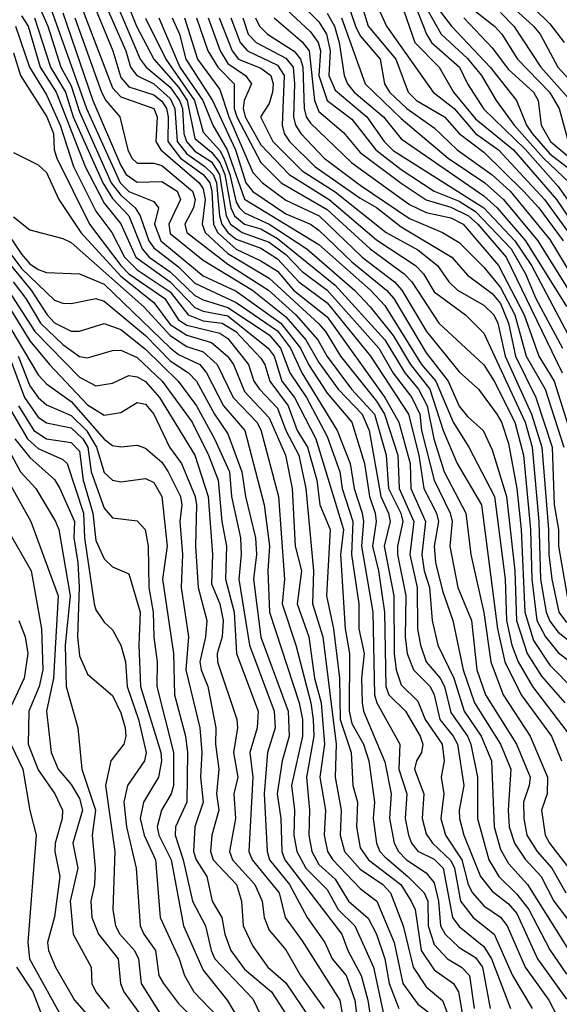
# Model space of a CAD drawing. Header units: metres. Extents: x -51132 to -49532, y -231222 to -229437.
# Tile 592 of 656: x -50174 to -50142, y -229886 to -229826. Entities that reach past the tile are written whole.
import ezdxf

# ---------------------------------------------------------------- set-up
doc = ezdxf.new("R2010")
doc.units = ezdxf.units.M
for name, color, linetype in [('CONTOUR_HALF', 8, 'Continuous'), ('CONTOUR_INDEX', 1, 'Continuous'), ('CONTOUR_INTER', 3, 'Continuous')]:
    doc.layers.add(name, color=color, linetype=linetype)

msp = doc.modelspace()

# ---------------------------------------------------------------- linework, layer by layer
at = {"layer": 'CONTOUR_HALF'}
for points, elevation in [([(-50169.021, -229823.759), (-50166.905, -229828.759), (-50166.535, -229829.259), (-50165.08, -229830.46), (-50164.508, -229831.259), (-50164.336, -229831.759), (-50164.253, -229833.259), (-50164.096, -229833.759), (-50163.58, -229834.331), (-50162.58, -229834.981), (-50162.087, -229835.759), (-50161.694, -229838.259), (-50161.425, -229838.759), (-50160.719, -229839.259), (-50159.08, -229839.839), (-50158.08, -229840.601), (-50157.08, -229841.624), (-50155.572, -229842.759), (-50152.442, -229846.259), (-50151.58, -229847.775), (-50150.436, -229849.259), (-50149.967, -229850.259), (-50149.861, -229851.259), (-50149.098, -229854.259), (-50148.123, -229856.259), (-50148.006, -229856.759), (-50148.14, -229858.259), (-50147.66, -229860.759), (-50146.824, -229862.759), (-50146.498, -229865.759), (-50145.981, -229867.259), (-50144.111, -229870.259), (-50143.278, -229872.259), (-50143.326, -229872.759), (-50143.675, -229873.759), (-50143.665, -229874.759), (-50143.469, -229875.759), (-50142.848, -229876.759), (-50141.952, -229877.759), (-50141.117, -229879.259)], 41.5), ([(-50144.99, -229823.759), (-50142.08, -229826.622), (-50141.211, -229827.759)], 27.5), ([(-50169.99, -229824.759), (-50168.563, -229828.259), (-50168.08, -229829.866), (-50167.58, -229830.446), (-50166.08, -229830.922), (-50165.58, -229831.307), (-50165.31, -229831.759), (-50165.2, -229832.259), (-50165.221, -229833.759), (-50164.447, -229834.759), (-50163.076, -229835.759), (-50162.678, -229836.259), (-50162.549, -229836.759), (-50162.46, -229838.759), (-50162.206, -229839.259), (-50161.08, -229840.266), (-50159.58, -229840.97), (-50158.58, -229841.607), (-50157.612, -229842.759), (-50155.58, -229844.38), (-50152.08, -229849.256), (-50151.237, -229850.759), (-50150.54, -229853.259), (-50150.508, -229854.759), (-50149.609, -229856.759), (-50149.841, -229858.759), (-50149.688, -229859.759), (-50149.37, -229860.759), (-50149.211, -229862.759), (-50148.858, -229864.259), (-50147.903, -229866.259), (-50147.268, -229868.259), (-50146.237, -229869.759), (-50145.617, -229871.259), (-50145.454, -229875.259), (-50145.08, -229876.641), (-50144.58, -229877.49), (-50143.429, -229878.759), (-50140.605, -229883.259)], 42.5), ([(-50153.695, -229824.759), (-50153.084, -229826.759), (-50151.403, -229828.759), (-50150.66, -229830.759), (-50150.163, -229831.259), (-50148.456, -229832.259), (-50147.58, -229833.267), (-50146.08, -229834.402), (-50143.686, -229836.759), (-50142.75, -229837.759), (-50141.283, -229839.759)], 32.5), ([(-50150.061, -229824.759), (-50148.664, -229827.259), (-50147.08, -229828.73), (-50146.214, -229829.759), (-50145.326, -229831.259), (-50144.242, -229832.759), (-50142.472, -229834.759), (-50140.885, -229836.259)], 30.5), ([(-50157.325, -229825.259), (-50156.08, -229826.512), (-50155.603, -229827.259), (-50155.393, -229828.259), (-50155.479, -229829.759), (-50155.08, -229830.652), (-50153.176, -229832.259), (-50152.116, -229833.759), (-50151.58, -229834.297), (-50146.08, -229837.762), (-50144.195, -229839.759), (-50143.201, -229841.259), (-50140.818, -229845.759)], 34.5), ([(-50151.08, -229825.366), (-50150.263, -229827.759), (-50148.789, -229829.259), (-50147.911, -229830.759), (-50146.58, -229832.372), (-50144.288, -229834.259), (-50141.67, -229837.259), (-50138.64, -229841.759)], 31.5), ([(-50172.285, -229825.759), (-50170.145, -229831.759), (-50168.103, -229836.259), (-50167.58, -229836.77), (-50166.08, -229837.381), (-50165.788, -229837.759), (-50166.032, -229838.759), (-50165.644, -229839.759), (-50163.08, -229841.878), (-50161.08, -229842.816), (-50158.373, -229844.759), (-50157.181, -229846.259), (-50156.697, -229847.259), (-50155.58, -229848.99), (-50154.081, -229850.759), (-50153.317, -229853.259), (-50153.001, -229855.259), (-50152.661, -229856.259), (-50152.612, -229856.759), (-50152.834, -229858.259), (-50152.454, -229859.759), (-50152.097, -229862.259), (-50152.013, -229866.759), (-50151.836, -229867.259), (-50150.817, -229868.259), (-50149.939, -229869.759), (-50149.768, -229870.259), (-50149.853, -229870.759), (-50150.167, -229871.259), (-50150.285, -229871.759), (-50149.718, -229873.259), (-50149.823, -229874.759), (-50149.58, -229875.691), (-50149.183, -229876.259), (-50148.08, -229877.305), (-50147.857, -229877.759), (-50147.497, -229879.759), (-50146.733, -229880.759), (-50145.46, -229881.759), (-50144.348, -229884.259), (-50143.147, -229886.259)], 44.5), ([(-50145.08, -229825.946), (-50144.263, -229826.759), (-50142.623, -229829.259), (-50140.829, -229831.259)], 28.5), ([(-50174.453, -229826.759), (-50173.602, -229829.259), (-50172.58, -229830.923), (-50171.744, -229832.759), (-50170.946, -229835.259), (-50169.58, -229837.967), (-50168.624, -229839.259), (-50167.841, -229840.759), (-50167.08, -229841.526), (-50165.08, -229842.852), (-50163.992, -229844.259), (-50163.08, -229844.618), (-50161.933, -229844.759), (-50161.098, -229845.259), (-50159.58, -229846.881), (-50159.348, -229847.259), (-50159.046, -229848.259), (-50157.926, -229849.759), (-50157.38, -229851.259), (-50156.764, -229852.259), (-50156.196, -229854.259), (-50156.021, -229855.759), (-50155.392, -229857.259), (-50155.609, -229861.259), (-50155.191, -229863.259), (-50154.817, -229866.259), (-50154.782, -229868.759), (-50154.126, -229870.759), (-50154.018, -229872.759), (-50153.729, -229873.759), (-50153.804, -229875.259), (-50153.58, -229876.536), (-50153.074, -229877.259), (-50151.101, -229878.759), (-50150.476, -229879.759), (-50150.238, -229880.259), (-50149.874, -229882.759), (-50149.08, -229883.912), (-50147.916, -229884.759), (-50147.624, -229885.259), (-50147.28, -229887.259)], 46.5), ([(-50173.29, -229826.259), (-50172.323, -229829.259), (-50171.423, -229830.759), (-50170.957, -229832.259), (-50169.163, -229836.259), (-50168.58, -229837.205), (-50167.595, -229838.259), (-50166.788, -229840.259), (-50166.356, -229840.759), (-50165.08, -229841.643), (-50163.58, -229843.07), (-50163.08, -229843.348), (-50161.58, -229843.798), (-50159.08, -229845.455), (-50158.397, -229846.259), (-50157.836, -229847.759), (-50156.828, -229849.259), (-50155.58, -229851.616), (-50154.81, -229853.759), (-50154.669, -229854.759), (-50154.011, -229856.759), (-50154.102, -229858.759), (-50153.657, -229861.759), (-50153.657, -229863.259), (-50153.338, -229864.759), (-50153.495, -229866.259), (-50153.45, -229867.759), (-50153.368, -229868.259), (-50152.08, -229871.315), (-50151.685, -229873.259), (-50151.797, -229874.759), (-50151.514, -229876.259), (-50151.258, -229876.759), (-50150.775, -229877.259), (-50149.58, -229878.052), (-50149.08, -229878.645), (-50148.824, -229879.759), (-50148.705, -229881.259), (-50148.421, -229881.759), (-50147.58, -229882.559), (-50146.58, -229883.166), (-50146.171, -229883.759), (-50145.698, -229886.259)], 45.5), ([(-50170.862, -229826.259), (-50169.251, -229830.759), (-50168.988, -229831.259), (-50168.134, -229832.259), (-50167.655, -229834.259), (-50167.397, -229834.759), (-50167.08, -229835.058), (-50166.08, -229835.072), (-50165.58, -229835.205), (-50163.727, -229836.759), (-50163.566, -229837.259), (-50163.667, -229837.759), (-50164.185, -229838.759), (-50164.07, -229839.259), (-50161.58, -229841.188), (-50159.129, -229842.759), (-50157.46, -229844.259), (-50156.146, -229845.759), (-50155.58, -229846.766), (-50154.091, -229848.759), (-50152.713, -229850.259), (-50151.993, -229852.759), (-50151.856, -229854.759), (-50151.118, -229856.259), (-50150.991, -229856.759), (-50151.314, -229858.259), (-50151.312, -229858.759), (-50150.812, -229861.259), (-50150.84, -229863.759), (-50150.732, -229864.759), (-50150.343, -229865.759), (-50149.331, -229866.759), (-50149.08, -229867.259), (-50148.745, -229868.759), (-50147.93, -229869.759), (-50147.683, -229870.259), (-50147.3, -229872.759), (-50147.572, -229874.259), (-50147.55, -229874.759), (-50147.295, -229875.759), (-50146.279, -229878.259), (-50145.58, -229879.147), (-50144.58, -229879.915), (-50144.08, -229880.514), (-50142.821, -229883.259), (-50141.08, -229885.692)], 43.5), ([(-50166.58, -229826.29), (-50165.343, -229828.759), (-50163.608, -229831.259), (-50163.08, -229833.183), (-50162.08, -229834.288), (-50161.834, -229834.759), (-50161.464, -229835.759), (-50161.08, -229837.434), (-50160.881, -229837.759), (-50160.58, -229838.07), (-50159.08, -229838.75), (-50156.808, -229840.259), (-50153.918, -229842.759), (-50152.959, -229843.759), (-50151.58, -229845.508), (-50150.527, -229847.259), (-50149.355, -229848.759), (-50148.544, -229851.259), (-50147.688, -229853.259), (-50146.218, -229855.759), (-50145.26, -229863.259), (-50144.8, -229865.259), (-50143.816, -229867.259), (-50141.992, -229869.759), (-50141.386, -229871.259)], 40.5), ([(-50164.952, -229826.259), (-50164.516, -229827.259), (-50164.141, -229828.759), (-50162.518, -229831.259), (-50161.132, -229834.259), (-50160.499, -229836.259), (-50160.08, -229836.777), (-50158.08, -229838.133), (-50156.58, -229838.768), (-50156.08, -229839.131), (-50154.08, -229841.049), (-50151.969, -229842.759), (-50151.543, -229843.259), (-50149.58, -229846.545), (-50148.251, -229848.259), (-50147.58, -229849.773), (-50147.08, -229850.402), (-50146.123, -229851.259), (-50145.58, -229852.428), (-50144.703, -229855.259), (-50144.21, -229859.759), (-50144.112, -229862.759), (-50143.465, -229864.759), (-50142.58, -229866.125), (-50141.183, -229867.759)], 39.5), ([(-50163.488, -229826.259), (-50162.805, -229828.259), (-50162.204, -229829.259), (-50161.202, -229830.259), (-50161.205, -229831.759), (-50161.047, -229832.259), (-50159.58, -229835.016), (-50158.357, -229836.259), (-50155.58, -229837.872), (-50152.96, -229840.259), (-50150.915, -229841.759), (-50150.434, -229842.259), (-50148.809, -229844.759), (-50146.08, -229847.281), (-50145.457, -229848.259), (-50144.199, -229850.759), (-50143.678, -229852.759), (-50143.251, -229857.259), (-50143.181, -229860.259), (-50142.867, -229862.759), (-50142.343, -229863.759), (-50141.58, -229864.696), (-50139.565, -229866.259)], 38.5), ([(-50162.114, -229826.259), (-50161.336, -229828.259), (-50160.942, -229828.759), (-50159.58, -229829.317), (-50158.981, -229829.759), (-50158.846, -229830.259), (-50158.889, -229830.759), (-50159.08, -229831.448), (-50159.6, -229832.259), (-50158.854, -229833.759), (-50157.08, -229835.53), (-50155.08, -229836.802), (-50151.988, -229839.259), (-50150.08, -229840.312), (-50148.881, -229841.259), (-50148.207, -229842.259), (-50147.668, -229842.759), (-50146.08, -229843.656), (-50145.477, -229844.259), (-50145.237, -229844.759), (-50144.78, -229846.759), (-50143.197, -229850.259), (-50142.559, -229852.259), (-50142.157, -229857.259), (-50142.147, -229858.759), (-50141.969, -229860.259), (-50141.535, -229862.259), (-50141.08, -229862.876)], 37.5), ([(-50160.686, -229826.259), (-50160.35, -229827.259), (-50159.866, -229827.759), (-50158.08, -229828.711), (-50157.639, -229829.259), (-50157.545, -229830.259), (-50157.61, -229832.259), (-50157.494, -229832.759), (-50157.163, -229833.259), (-50155.757, -229834.759), (-50153.58, -229836.403), (-50150.58, -229838.424), (-50148.592, -229839.259), (-50147.58, -229839.875), (-50146.08, -229841.371), (-50145.08, -229842.595), (-50144.195, -229844.259), (-50143.517, -229846.759), (-50142.372, -229848.759), (-50141.228, -229852.259)], 36.5), ([(-50158.776, -229826.259), (-50157.08, -229827.716), (-50156.664, -229828.259), (-50156.34, -229831.259), (-50156.08, -229831.93), (-50154.58, -229833.213), (-50153.58, -229834.417), (-50151.08, -229836.27), (-50149.58, -229837.277), (-50148.08, -229837.721), (-50147.012, -229838.259), (-50146.44, -229838.759), (-50144.735, -229840.759), (-50141.344, -229847.759)], 35.5), ([(-50154.696, -229826.259), (-50153.261, -229830.259), (-50151.08, -229832.352), (-50148.243, -229834.759), (-50146.026, -229836.259), (-50144.887, -229837.259), (-50142.81, -229839.759), (-50140.623, -229843.259)], 33.5), ([(-50147.286, -229826.259), (-50145.58, -229828.077), (-50144.58, -229829.381), (-50143.072, -229830.759), (-50142.793, -229831.259), (-50142.604, -229832.759), (-50142.038, -229833.759), (-50139.665, -229835.759)], 29.5), ([(-50174.58, -229834.418), (-50173.08, -229835.17), (-50172.58, -229835.628), (-50171.816, -229837.259), (-50170.501, -229839.259), (-50168.08, -229841.916), (-50166.08, -229843.495), (-50165.08, -229844.833), (-50164.08, -229845.489), (-50162.58, -229845.922), (-50161.602, -229846.759), (-50161.24, -229847.259), (-50160.58, -229848.895), (-50159.08, -229850.479), (-50158.098, -229852.759), (-50157.691, -229854.759), (-50157.504, -229858.259), (-50157.136, -229859.759), (-50157.38, -229861.759), (-50156.692, -229863.759), (-50156.33, -229866.259), (-50155.925, -229867.759), (-50155.729, -229870.259), (-50156.02, -229872.259), (-50155.681, -229874.259), (-50155.76, -229875.759), (-50155.552, -229876.759), (-50155.231, -229877.259), (-50153.58, -229878.987), (-50152.562, -229879.759), (-50151.515, -229882.259), (-50150.98, -229884.759), (-50150.08, -229886.008), (-50149.08, -229886.742)], 47.5), ([(-50175.661, -229838.259), (-50174.08, -229840.566), (-50173.58, -229841.152), (-50173.08, -229841.512), (-50172.58, -229841.693), (-50170.58, -229841.76), (-50169.08, -229842.391), (-50165.08, -229846.245), (-50164.58, -229846.654), (-50163.291, -229847.259), (-50162.877, -229847.759), (-50161.846, -229849.759), (-50160.561, -229851.259), (-50159.393, -229855.759), (-50159.064, -229858.259), (-50159.17, -229859.759), (-50159.071, -229862.259), (-50157.272, -229867.759), (-50157.075, -229868.759), (-50157.065, -229869.759), (-50157.731, -229872.759), (-50157.546, -229874.259), (-50157.592, -229875.759), (-50157.415, -229876.759), (-50156.857, -229877.759), (-50155.58, -229879.058), (-50154.907, -229880.259), (-50153.9, -229881.259), (-50152.759, -229883.759), (-50152.08, -229886.962)], 48.5), ([(-50175.58, -229840.254), (-50173.493, -229842.759), (-50172.527, -229844.259), (-50172.08, -229844.726), (-50171.08, -229845.237), (-50170.58, -229845.249), (-50169.08, -229844.765), (-50168.08, -229845.146), (-50166.58, -229846.322), (-50164.588, -229848.259), (-50163.477, -229849.759), (-50162.391, -229851.759), (-50161.496, -229853.759), (-50161.362, -229855.259), (-50160.824, -229857.759), (-50160.774, -229858.759), (-50160.917, -229860.259), (-50160.267, -229864.259), (-50158.786, -229868.259), (-50158.724, -229869.259), (-50159.181, -229870.759), (-50159.383, -229873.259), (-50159.201, -229876.759), (-50159.055, -229877.259), (-50157.851, -229878.759), (-50156.784, -229880.759), (-50155.717, -229882.259), (-50155.264, -229883.259), (-50154.42, -229884.259), (-50153.895, -229885.759), (-50153.58, -229888.426)], 49.5), ([(-50175.08, -229842.478), (-50173.281, -229845.259), (-50170.58, -229848.022), (-50169.58, -229848.546), (-50168.58, -229848.398), (-50167.58, -229847.918), (-50167.08, -229848.008), (-50166.58, -229848.29), (-50165.727, -229849.259), (-50163.595, -229852.759), (-50162.783, -229855.259), (-50162.517, -229858.759), (-50162.58, -229860.54), (-50162.074, -229861.759), (-50161.863, -229862.759), (-50161.935, -229863.759), (-50162.229, -229864.759), (-50162.211, -229865.259), (-50161.038, -229868.759), (-50161.001, -229869.259), (-50161.246, -229870.759), (-50160.986, -229872.259), (-50161.221, -229873.259), (-50161.115, -229874.759), (-50161.488, -229876.759), (-50161.311, -229877.259), (-50159.943, -229878.759), (-50159.5, -229879.759), (-50159.397, -229880.759), (-50159.08, -229881.523), (-50158.08, -229882.711), (-50157.184, -229884.259), (-50155.744, -229886.259)], 50.5), ([(-50175.58, -229843.71), (-50173.08, -229847.886), (-50172.58, -229848.42), (-50171.08, -229849.501), (-50169.08, -229851.779), (-50168.58, -229852.156), (-50168.08, -229852.243), (-50167.08, -229852.15), (-50166.58, -229852.332), (-50165.58, -229853.167), (-50165.202, -229853.759), (-50164.465, -229855.259), (-50164.38, -229855.759), (-50164.487, -229856.759), (-50164.327, -229858.759), (-50164.406, -229860.759), (-50163.963, -229863.759), (-50164.136, -229865.759), (-50163.288, -229869.259), (-50163.168, -229870.759), (-50163.25, -229872.259), (-50163.083, -229873.759), (-50163.587, -229875.259), (-50163.674, -229876.759), (-50163.505, -229877.259), (-50162.856, -229878.259), (-50162.535, -229879.759), (-50161.947, -229880.759), (-50161.766, -229881.759), (-50161.413, -229882.759), (-50160.58, -229883.871), (-50158.948, -229885.259), (-50157.644, -229887.259)], 51.5), ([(-50174.836, -229846.759), (-50173.903, -229849.259), (-50173.08, -229850.448), (-50172.58, -229850.799), (-50171.08, -229851.094), (-50170.367, -229851.759), (-50170.06, -229852.259), (-50169.864, -229853.759), (-50169.08, -229855.969), (-50168.58, -229856.539), (-50167.08, -229856.724), (-50166.596, -229857.259), (-50166.413, -229858.259), (-50166.366, -229860.759), (-50166.11, -229862.259), (-50166.08, -229863.767), (-50165.871, -229865.259), (-50165.892, -229866.759), (-50164.884, -229870.759), (-50164.875, -229872.759), (-50165.02, -229873.259), (-50165.61, -229874.259), (-50165.87, -229875.259), (-50165.774, -229875.759), (-50165.012, -229877.259), (-50164.265, -229881.259), (-50163.08, -229883.948), (-50161.638, -229885.759), (-50161.021, -229886.759)], 52.5), ([(-50174.892, -229849.759), (-50173.734, -229851.759), (-50173.08, -229852.337), (-50171.58, -229853.018), (-50171.312, -229853.259), (-50170.337, -229856.259), (-50170.278, -229857.759), (-50169.695, -229861.759), (-50169.58, -229862.116), (-50169.08, -229862.863), (-50168.58, -229863.324), (-50168.08, -229864.26), (-50167.78, -229865.259), (-50167.69, -229866.759), (-50167.003, -229868.759), (-50166.538, -229870.759), (-50166.64, -229871.259), (-50167.669, -229872.759), (-50167.898, -229873.759), (-50167.721, -229875.259), (-50167.138, -229877.759), (-50166.895, -229881.259), (-50166.679, -229881.759), (-50165.962, -229882.759), (-50165.763, -229884.259), (-50165.479, -229884.759), (-50164.58, -229885.966), (-50160.58, -229889.996)], 53.5), ([(-50174.946, -229852.259), (-50174.143, -229853.759), (-50173.222, -229854.759), (-50172.019, -229856.759), (-50171.829, -229857.259), (-50171.138, -229861.259), (-50171.452, -229864.259), (-50171.382, -229866.759), (-50170.682, -229869.259), (-50170.442, -229871.759), (-50169.604, -229874.259), (-50169.81, -229875.759), (-50169.634, -229877.759), (-50169.674, -229878.759), (-50169.889, -229879.759), (-50169.82, -229880.759), (-50169.431, -229881.759), (-50168.226, -229883.259), (-50168.092, -229884.759), (-50167.894, -229885.259), (-50166.064, -229887.759)], 54.5), ([(-50174.934, -229857.259), (-50173.504, -229859.759), (-50172.884, -229863.259), (-50172.798, -229865.759), (-50173.018, -229866.759), (-50173.648, -229868.259), (-50173.688, -229870.259), (-50173.08, -229871.805), (-50172.075, -229873.259), (-50171.603, -229874.259), (-50171.615, -229874.759), (-50172.042, -229876.259), (-50172.07, -229876.759), (-50171.772, -229878.259), (-50172.08, -229880.708), (-50172.512, -229882.259), (-50172.444, -229882.759), (-50172.03, -229883.759), (-50170.876, -229885.759), (-50169.58, -229887.24)], 55.5), ([(-50174.392, -229883.759), (-50173.398, -229885.259), (-50172.64, -229887.259), (-50170.568, -229889.759), (-50169.08, -229891.924), (-50165.283, -229896.259), (-50164.533, -229898.259), (-50163.58, -229899.695), (-50163.564, -229900.259), (-50163.734, -229900.759), (-50165.108, -229902.759), (-50165.801, -229905.259), (-50165.943, -229906.259), (-50165.705, -229907.759), (-50165.526, -229908.259), (-50165.123, -229908.759), (-50163.99, -229909.759), (-50163.24, -229912.759), (-50162.08, -229915.065), (-50159.58, -229918.111), (-50158.234, -229920.259)], 56.5)]:
    msp.add_lwpolyline(points, dxfattribs=dict(at, elevation=elevation))
at = {"layer": 'CONTOUR_INDEX'}
for points, elevation in [([(-50151.104, -229822.759), (-50148.032, -229826.759), (-50145.695, -229829.259), (-50144.112, -229831.259), (-50143.503, -229832.759), (-50143.159, -229833.259), (-50142.08, -229834.507), (-50140.58, -229835.657)], 30), ([(-50172.928, -229825.759), (-50172.49, -229826.759), (-50171.701, -229829.259), (-50171.08, -229830.389), (-50170.58, -229831.962), (-50168.647, -229836.259), (-50168.08, -229837.008), (-50167.199, -229837.759), (-50166.893, -229838.259), (-50166.375, -229839.759), (-50166.08, -229840.199), (-50164.58, -229841.349), (-50163.58, -229842.335), (-50161.08, -229843.493), (-50158.58, -229845.224), (-50157.789, -229846.259), (-50157.104, -229847.759), (-50154.974, -229851.259), (-50154.17, -229853.259), (-50153.929, -229854.759), (-50153.446, -229856.259), (-50153.369, -229856.759), (-50153.489, -229858.259), (-50152.803, -229862.259), (-50152.711, -229867.259), (-50152.559, -229867.759), (-50151.167, -229870.259), (-50151.227, -229871.759), (-50150.751, -229873.259), (-50150.854, -229874.759), (-50150.653, -229875.759), (-50150.47, -229876.259), (-50150.08, -229876.736), (-50149.08, -229877.22), (-50148.538, -229877.759), (-50147.97, -229880.759), (-50147.58, -229881.299), (-50146.08, -229882.511), (-50145.621, -229883.259), (-50144.465, -229886.259)], 45), ([(-50158.03, -229825.759), (-50156.58, -229827.103), (-50156.116, -229827.759), (-50155.981, -229828.259), (-50156.084, -229829.759), (-50155.564, -229831.259), (-50154.08, -229832.392), (-50152.622, -229834.259), (-50151.08, -229835.457), (-50149.088, -229836.759), (-50147.58, -229837.363), (-50146.58, -229837.984), (-50144.434, -229840.259), (-50143.554, -229841.759), (-50142.927, -229843.259), (-50141.314, -229846.259)], 35), ([(-50165.765, -229826.259), (-50164.487, -229829.259), (-50163.112, -229831.259), (-50162.496, -229832.759), (-50161.619, -229834.259), (-50160.58, -229837.242), (-50156.08, -229839.993), (-50152.943, -229842.759), (-50152.08, -229843.69), (-50149.859, -229847.259), (-50148.989, -229848.259), (-50147.943, -229850.759), (-50146.991, -229852.259), (-50145.442, -229855.259), (-50144.79, -229860.259), (-50144.709, -229862.759), (-50144.383, -229864.259), (-50144.007, -229865.259), (-50143.123, -229866.759), (-50140.475, -229870.259)], 40), ([(-50174.59, -229842.259), (-50173.826, -229843.259), (-50172.943, -229844.759), (-50171.58, -229846.039), (-50170.58, -229846.78), (-50170.08, -229846.861), (-50168.58, -229846.413), (-50168.08, -229846.387), (-50167.08, -229846.84), (-50165.565, -229848.259), (-50163.757, -229850.759), (-50162.756, -229852.759), (-50162.174, -229854.259), (-50161.942, -229856.759), (-50161.665, -229858.259), (-50161.733, -229860.259), (-50161.204, -229862.259), (-50161.065, -229864.759), (-50159.747, -229868.259), (-50159.818, -229869.259), (-50160.252, -229870.759), (-50160.077, -229872.259), (-50160.314, -229876.759), (-50160.114, -229877.259), (-50158.485, -229879.259), (-50158.122, -229880.759), (-50157.08, -229882.166), (-50154.812, -229885.759), (-50154.207, -229889.259)], 50), ([(-50174.913, -229854.259), (-50173.529, -229856.759), (-50171.876, -229861.259), (-50172.156, -229866.259), (-50172.579, -229868.259), (-50172.295, -229870.759), (-50171.867, -229871.759), (-50171.08, -229872.702), (-50170.58, -229873.538), (-50170.39, -229874.259), (-50170.977, -229876.259), (-50170.669, -229877.759), (-50171.134, -229879.759), (-50170.955, -229881.759), (-50169.861, -229883.759), (-50169.818, -229884.759), (-50169.586, -229885.259), (-50168.78, -229886.259)], 55)]:
    msp.add_lwpolyline(points, dxfattribs=dict(at, elevation=elevation))
at = {"layer": 'CONTOUR_INTER'}
for points, elevation in [([(-50169.959, -229823.259), (-50167.774, -229828.259), (-50167.492, -229829.259), (-50167.109, -229829.759), (-50166.08, -229830.254), (-50165.08, -229831.138), (-50164.791, -229831.759), (-50164.652, -229833.759), (-50164.08, -229834.499), (-50162.98, -229835.259), (-50162.474, -229835.759), (-50162.281, -229836.259), (-50162.1, -229838.259), (-50161.953, -229838.759), (-50161.596, -229839.259), (-50161.08, -229839.671), (-50159.58, -229840.21), (-50158.58, -229840.853), (-50157.282, -229842.259), (-50155.58, -229843.532), (-50152.939, -229846.759), (-50150.652, -229850.259), (-50150.026, -229852.759), (-50149.719, -229854.759), (-50148.952, -229856.259), (-50148.829, -229856.759), (-50149.082, -229858.259), (-50149.005, -229859.259), (-50148.58, -229860.976), (-50147.952, -229862.759), (-50147.332, -229865.759), (-50146.651, -229867.759), (-50145.067, -229870.259), (-50144.444, -229871.759), (-50144.606, -229874.259), (-50144.54, -229875.259), (-50144.233, -229876.259), (-50143.58, -229877.211), (-50142.607, -229878.259), (-50141.847, -229879.759), (-50139.58, -229882.731)], 42), ([(-50155.043, -229823.259), (-50153.854, -229826.759), (-50153.58, -229827.345), (-50152.364, -229828.759), (-50152.105, -229830.259), (-50151.79, -229830.759), (-50150.752, -229831.759), (-50149.08, -229832.921), (-50147.706, -229834.259), (-50145.58, -229835.766), (-50144.487, -229836.759), (-50142.08, -229839.684), (-50140.231, -229842.759)], 33), ([(-50168.106, -229824.259), (-50167.125, -229826.759), (-50166.07, -229828.759), (-50164.58, -229830.46), (-50164.059, -229831.259), (-50163.58, -229833.564), (-50162.58, -229834.393), (-50162.08, -229835.029), (-50161.779, -229835.759), (-50161.407, -229837.759), (-50161.191, -229838.259), (-50160.58, -229838.751), (-50159.58, -229839.046), (-50158.58, -229839.619), (-50155.08, -229842.459), (-50152.08, -229845.759), (-50150.867, -229847.759), (-50150.035, -229848.759), (-50149.51, -229849.759), (-50149.104, -229851.759), (-50148.476, -229853.759), (-50147.166, -229856.259), (-50146.875, -229858.759), (-50146.08, -229862.276), (-50145.667, -229865.259), (-50144.902, -229867.259), (-50143.273, -229869.759), (-50142.218, -229872.259), (-50142.254, -229873.259), (-50142.588, -229874.259), (-50142.358, -229875.759), (-50142.103, -229876.259), (-50140.932, -229877.759)], 41), ([(-50153.08, -229824.3), (-50151.974, -229826.759), (-50149.159, -229830.759), (-50147.873, -229831.759), (-50146.58, -229833.258), (-50145.2, -229834.259), (-50142.397, -229837.259), (-50140.585, -229839.759)], 32), ([(-50145.807, -229824.259), (-50143.079, -229826.759), (-50142.664, -229827.259), (-50141.595, -229829.259), (-50139.276, -229831.759)], 28), ([(-50147.967, -229824.759), (-50145.444, -229826.759), (-50144.991, -229827.259), (-50144.045, -229828.759), (-50142.111, -229830.759), (-50141.526, -229831.759), (-50140.967, -229833.759)], 29), ([(-50150.338, -229825.259), (-50149.559, -229827.259), (-50149.245, -229827.759), (-50147.557, -229829.259), (-50147.07, -229830.259), (-50146.08, -229831.784), (-50143.58, -229834.211), (-50141.58, -229836.467), (-50138.191, -229841.259)], 31), ([(-50174.08, -229826.146), (-50173.691, -229826.759), (-50172.953, -229829.259), (-50171.993, -229830.759), (-50170.221, -229835.259), (-50169.08, -229837.488), (-50168.08, -229838.733), (-50167.161, -229840.759), (-50165.08, -229842.261), (-50163.58, -229843.807), (-50163.08, -229844.033), (-50161.58, -229844.317), (-50159.138, -229846.259), (-50158.792, -229846.759), (-50158.31, -229848.259), (-50157.543, -229849.259), (-50156.257, -229851.759), (-50154.58, -229857.244), (-50154.773, -229858.759), (-50154.487, -229863.259), (-50154.215, -229864.759), (-50154.24, -229868.259), (-50154.08, -229869.004), (-50153.368, -229870.259), (-50153.055, -229871.259), (-50152.699, -229873.759), (-50152.79, -229874.759), (-50152.591, -229876.259), (-50152.38, -229876.759), (-50152.08, -229877.085), (-50150.676, -229878.259), (-50149.704, -229879.259), (-50149.478, -229879.759), (-50149.453, -229881.259), (-50149.08, -229882.391), (-50148.278, -229883.259), (-50147.428, -229883.759), (-50146.95, -229884.259), (-50146.663, -229886.259)], 46), ([(-50171.58, -229825.966), (-50169.758, -229831.259), (-50168.08, -229835.203), (-50167.743, -229835.759), (-50167.08, -229836.209), (-50165.58, -229836.184), (-50164.663, -229836.759), (-50164.446, -229837.259), (-50165.169, -229838.759), (-50165.08, -229839.322), (-50163.08, -229840.94), (-50160.098, -229842.759), (-50158.08, -229844.368), (-50156.865, -229845.759), (-50156.08, -229847.146), (-50154.903, -229848.759), (-50153.442, -229850.259), (-50153.027, -229851.259), (-50152.314, -229855.259), (-50151.847, -229856.259), (-50151.756, -229856.759), (-50152.109, -229858.259), (-50151.536, -229861.259), (-50151.52, -229864.759), (-50151.382, -229865.759), (-50151.08, -229866.658), (-50150.08, -229867.64), (-50149.644, -229868.759), (-50148.606, -229870.259), (-50148.483, -229871.259), (-50148.675, -229872.259), (-50148.505, -229873.259), (-50148.683, -229874.759), (-50148.403, -229875.759), (-50147.416, -229877.259), (-50147.024, -229878.759), (-50146.759, -229879.259), (-50146.08, -229880.04), (-50145.08, -229880.737), (-50144.663, -229881.259), (-50143.584, -229883.759), (-50142.152, -229885.759), (-50141.628, -229886.759)], 44), ([(-50170.384, -229825.759), (-50168.58, -229830.491), (-50168.08, -229831.046), (-50166.067, -229831.759), (-50165.86, -229832.259), (-50165.957, -229833.759), (-50165.656, -229834.259), (-50163.335, -229836.259), (-50163.08, -229836.618), (-50162.964, -229837.259), (-50163.142, -229838.759), (-50162.969, -229839.259), (-50161.58, -229840.527), (-50159.08, -229842.019), (-50156.08, -229844.804), (-50155.677, -229845.259), (-50154.768, -229846.759), (-50152.58, -229849.487), (-50152.107, -229850.259), (-50151.3, -229852.759), (-50151.215, -229854.759), (-50150.316, -229856.759), (-50150.569, -229858.759), (-50150.11, -229860.759), (-50150.094, -229863.259), (-50149.911, -229864.259), (-50149.568, -229865.259), (-50148.717, -229866.259), (-50148.456, -229866.759), (-50148.08, -229868.33), (-50147.062, -229869.759), (-50146.872, -229870.259), (-50146.47, -229872.259), (-50146.465, -229874.759), (-50145.776, -229877.259), (-50145.17, -229878.259), (-50144.08, -229879.338), (-50143.36, -229880.259), (-50142.08, -229882.71), (-50141.08, -229884.183)], 43), ([(-50155.58, -229825.98), (-50155.136, -229826.759), (-50154.848, -229827.759), (-50154.548, -229829.759), (-50154.336, -229830.259), (-50153.934, -229830.759), (-50152.157, -229832.259), (-50151.08, -229833.596), (-50146.08, -229837.045), (-50145.271, -229837.759), (-50143.555, -229839.759), (-50141.08, -229843.747)], 34), ([(-50164.206, -229826.259), (-50163.425, -229828.759), (-50162.08, -229830.597), (-50161.52, -229832.259), (-50160.08, -229835.638), (-50159.479, -229836.259), (-50158.08, -229837.305), (-50156.058, -229838.259), (-50153.443, -229840.759), (-50151.5, -229842.259), (-50151.044, -229842.759), (-50149.561, -229845.259), (-50147.58, -229847.699), (-50146.395, -229848.759), (-50145.296, -229850.259), (-50145.002, -229850.759), (-50144.58, -229852.037), (-50144.082, -229854.759), (-50143.817, -229857.259), (-50143.597, -229862.259), (-50143.08, -229863.971), (-50142.08, -229865.467), (-50140.58, -229866.992)], 39), ([(-50162.788, -229826.259), (-50162.052, -229828.259), (-50161.58, -229829.02), (-50160.512, -229829.759), (-50160.149, -229830.259), (-50160.59, -229831.259), (-50160.663, -229831.759), (-50160.543, -229832.259), (-50159.58, -229833.952), (-50157.88, -229835.759), (-50155.443, -229837.259), (-50152.58, -229839.716), (-50150.227, -229841.259), (-50149.745, -229841.759), (-50149.08, -229842.852), (-50147.193, -229844.259), (-50146.08, -229845.37), (-50143.58, -229850.746), (-50143.146, -229852.259), (-50142.744, -229856.759), (-50142.645, -229860.259), (-50142.314, -229862.259), (-50142.08, -229862.799), (-50141.58, -229863.469), (-50138.67, -229865.759)], 38), ([(-50161.414, -229826.259), (-50160.847, -229827.759), (-50160.396, -229828.259), (-50158.58, -229829.121), (-50158.176, -229829.759), (-50158.291, -229832.759), (-50158.169, -229833.259), (-50157.849, -229833.759), (-50156.323, -229835.259), (-50153.58, -229837.185), (-50152.58, -229837.751), (-50151.08, -229838.921), (-50148.024, -229840.759), (-50147.08, -229841.847), (-50145.58, -229842.951), (-50145.08, -229843.561), (-50144.581, -229844.759), (-50144.166, -229846.759), (-50142.934, -229849.259), (-50141.937, -229852.259), (-50141.815, -229855.759), (-50141.551, -229857.259), (-50141.559, -229858.259), (-50140.95, -229861.759)], 37), ([(-50159.911, -229826.259), (-50159.677, -229826.759), (-50159.194, -229827.259), (-50157.58, -229828.289), (-50157.177, -229828.759), (-50157.054, -229829.259), (-50156.968, -229831.759), (-50156.839, -229832.259), (-50156.58, -229832.647), (-50154.08, -229835.034), (-50150.58, -229837.559), (-50149.58, -229838.048), (-50148.08, -229838.372), (-50147.34, -229838.759), (-50145.196, -229841.259), (-50143.644, -229844.259), (-50142.759, -229846.759), (-50141.823, -229848.259), (-50140.405, -229852.759)], 36), ([(-50174.58, -229828.381), (-50174.145, -229829.759), (-50172.555, -229832.259), (-50172.157, -229833.259), (-50172.108, -229834.259), (-50171.951, -229834.759), (-50169.973, -229838.759), (-50168.079, -229841.259), (-50167.577, -229841.759), (-50165.411, -229843.259), (-50164.58, -229844.547), (-50164.08, -229844.883), (-50162.08, -229845.36), (-50161.58, -229845.677), (-50160.337, -229847.259), (-50160.012, -229848.259), (-50159.662, -229848.759), (-50158.58, -229849.912), (-50158.083, -229851.259), (-50157.29, -229852.759), (-50156.862, -229854.759), (-50156.393, -229859.759), (-50156.465, -229861.759), (-50155.824, -229863.759), (-50155.035, -229870.259), (-50155.083, -229872.259), (-50154.727, -229874.259), (-50154.774, -229875.759), (-50154.521, -229876.759), (-50153.58, -229877.823), (-50152.202, -229878.759), (-50151.735, -229879.259), (-50150.974, -229881.259), (-50150.357, -229883.759), (-50149.58, -229884.953), (-50148.58, -229885.77), (-50146.865, -229890.259)], 47), ([(-50174.58, -229838.315), (-50173.58, -229839.106), (-50171.58, -229839.632), (-50171.08, -229839.874), (-50166.673, -229843.759), (-50165.08, -229845.508), (-50164.08, -229846.169), (-50163.08, -229846.482), (-50162.234, -229847.259), (-50161.269, -229849.259), (-50159.823, -229850.759), (-50159.58, -229851.216), (-50158.513, -229855.259), (-50158.151, -229860.259), (-50158.297, -229861.759), (-50157.466, -229864.259), (-50156.553, -229867.759), (-50156.416, -229868.759), (-50156.383, -229869.759), (-50156.822, -229872.259), (-50156.644, -229874.259), (-50156.682, -229875.759), (-50156.496, -229876.759), (-50156.08, -229877.551), (-50155.08, -229878.438), (-50154.276, -229879.759), (-50153.08, -229880.792), (-50152.587, -229881.759), (-50152.078, -229883.259), (-50151.821, -229884.759), (-50151.24, -229886.259)], 48), ([(-50176.114, -229838.759), (-50174.08, -229841.445), (-50172.08, -229843.352), (-50171.58, -229843.55), (-50171.08, -229843.565), (-50169.58, -229843.265), (-50169.08, -229843.431), (-50166.58, -229845.502), (-50165.08, -229847.032), (-50163.978, -229847.759), (-50163.485, -229848.259), (-50162.399, -229850.259), (-50161.58, -229851.449), (-50160.738, -229853.759), (-50160.52, -229855.259), (-50159.903, -229857.759), (-50159.857, -229858.759), (-50160.035, -229860.259), (-50159.58, -229863.763), (-50157.943, -229868.259), (-50157.877, -229869.759), (-50158.299, -229871.259), (-50158.604, -229873.259), (-50158.386, -229874.759), (-50158.319, -229876.759), (-50158.133, -229877.259), (-50154.676, -229881.759), (-50154.325, -229882.759), (-50153.509, -229884.259), (-50153.107, -229885.759), (-50152.796, -229887.759)], 49), ([(-50175.158, -229843.259), (-50173.58, -229845.828), (-50172.394, -229847.259), (-50170.08, -229849.696), (-50169.08, -229850.331), (-50168.08, -229850.169), (-50167.08, -229849.56), (-50166.58, -229849.663), (-50166.08, -229850.275), (-50165.118, -229852.259), (-50164.394, -229853.259), (-50163.562, -229855.259), (-50163.496, -229855.759), (-50163.553, -229858.259), (-50163.384, -229860.759), (-50162.867, -229862.759), (-50162.944, -229863.759), (-50163.282, -229865.259), (-50163.21, -229865.759), (-50162.798, -229866.759), (-50162.308, -229869.259), (-50162.339, -229870.259), (-50162.137, -229871.759), (-50162.273, -229873.259), (-50162.135, -229874.259), (-50162.55, -229875.759), (-50162.644, -229876.759), (-50162.467, -229877.259), (-50161.071, -229878.759), (-50160.757, -229879.759), (-50160.665, -229881.259), (-50160.08, -229882.488), (-50159.174, -229883.759), (-50158.08, -229884.717), (-50156.684, -229886.759)], 51), ([(-50174.285, -229846.759), (-50173.58, -229848.551), (-50173.08, -229849.252), (-50172.58, -229849.693), (-50171.08, -229850.343), (-50170.157, -229851.259), (-50169.542, -229852.259), (-50169.08, -229853.805), (-50168.58, -229854.264), (-50168.08, -229854.371), (-50166.58, -229854.172), (-50166.08, -229854.412), (-50165.58, -229855.25), (-50165.266, -229858.259), (-50165.546, -229860.259), (-50164.871, -229864.759), (-50164.822, -229867.259), (-50164.149, -229869.759), (-50164.026, -229870.759), (-50164.068, -229873.759), (-50164.755, -229875.259), (-50164.78, -229875.759), (-50164.287, -229877.259), (-50163.727, -229879.759), (-50162.943, -229881.259), (-50162.602, -229882.759), (-50162.371, -229883.259), (-50160.08, -229885.683), (-50159.558, -229886.759)], 52), ([(-50174.273, -229849.759), (-50173.334, -229851.259), (-50172.58, -229851.769), (-50171.08, -229851.988), (-50170.58, -229852.514), (-50170.346, -229854.259), (-50169.773, -229856.259), (-50169.58, -229857.91), (-50169.08, -229859.023), (-50168.58, -229859.504), (-50167.58, -229859.94), (-50166.897, -229862.259), (-50166.987, -229864.259), (-50166.881, -229866.759), (-50165.653, -229870.759), (-50165.602, -229871.259), (-50165.797, -229872.259), (-50166.701, -229873.759), (-50166.895, -229874.759), (-50166.653, -229875.759), (-50165.963, -229877.259), (-50165.678, -229880.759), (-50164.534, -229883.259), (-50164.208, -229884.259), (-50163.643, -229885.259), (-50162.2, -229886.759)], 53), ([(-50174.483, -229851.759), (-50173.58, -229852.886), (-50172.08, -229854.222), (-50171.77, -229854.759), (-50170.886, -229856.759), (-50170.911, -229857.759), (-50170.672, -229859.259), (-50170.604, -229860.759), (-50170.688, -229863.759), (-50170.58, -229864.905), (-50170.08, -229866.013), (-50168.58, -229867.31), (-50168.08, -229868.361), (-50167.813, -229869.259), (-50167.765, -229869.759), (-50167.891, -229870.259), (-50168.678, -229871.259), (-50169.005, -229872.759), (-50168.443, -229876.759), (-50168.552, -229880.259), (-50168.4, -229881.259), (-50168.133, -229881.759), (-50167.244, -229882.759), (-50167.004, -229883.259), (-50166.844, -229884.759), (-50165.26, -229887.259)], 54), ([(-50174.24, -229862.759), (-50173.87, -229863.759), (-50173.695, -229864.759), (-50173.935, -229866.259), (-50174.854, -229868.259)], 56), ([(-50174.737, -229870.259), (-50174.009, -229871.759), (-50173.58, -229874.265), (-50173.191, -229875.759), (-50173.7, -229882.259), (-50173.603, -229883.259), (-50171.58, -229886.903)], 56)]:
    msp.add_lwpolyline(points, dxfattribs=dict(at, elevation=elevation))

doc.saveas('drawing.dxf')
